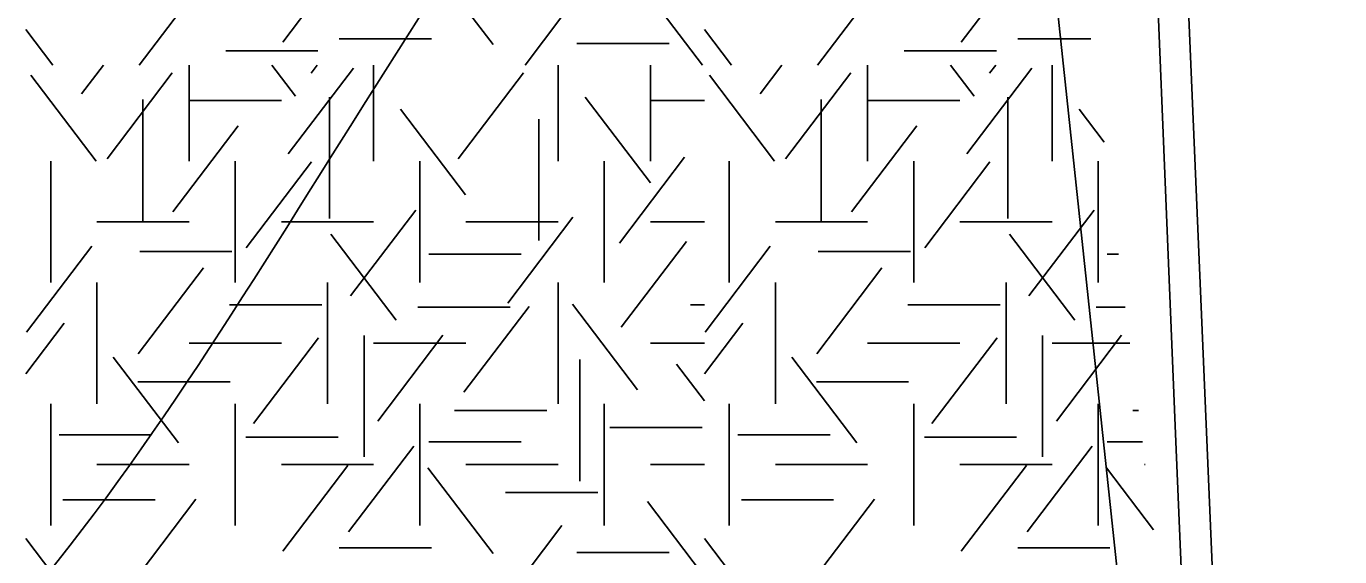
# Model space of a CAD drawing. Extents: x 419101 to 420177, y 4451541 to 4452254.
# Drawn here: x 419923.3 to 419942.42, y 4451640.63 to 4451648.36 of the extents above; entities that cross this region are included whole.
import ezdxf

# ---------------------------------------------------------------- set-up
doc = ezdxf.new("R2010")
doc.units = 0
for name, color, linetype in [('3_HALİHAZIR', 7, 'Continuous'), ('Level 27', 7, 'Continuous'), ('Level 41', 7, 'Continuous')]:
    doc.layers.add(name, color=color, linetype=linetype)

msp = doc.modelspace()

# ---------------------------------------------------------------- linework, layer by layer
at = {"layer": '3_HALİHAZIR'}
for points in [[(419939.618, 4451652.484), (419940.032, 4451642.425), (419941.466, 4451608.421)], [(419940.056, 4451652.479), (419940.619, 4451639.261), (419942.576, 4451596.664), (419943.381, 4451584.385), (419943.692, 4451584.147), (419944.11, 4451584.115), (419945.204, 4451584.194), (419947.038, 4451584.255), (419947.276, 4451584.245), (419947.623, 4451584.202), (419947.678, 4451584.158), (419948.046, 4451583.946), (419948.292, 4451583.473), (419951.111, 4451542.778)]]:
    msp.add_lwpolyline(points, dxfattribs=at)
msp.add_spline([(419846.731, 4451613.4), (419846.734, 4451613.401), (419851.514, 4451616.401), (419885.634, 4451630.941), (419888.984, 4451632.301), (419889.844, 4451632.681), (419890.744, 4451632.961), (419895.264, 4451633.531), (419919.823, 4451636.751), (419931.005, 4451651.381), (419931.911, 4451652.564)], degree=3, dxfattribs=at)
at = {"layer": 'Level 27'}
msp.add_lwpolyline([(419933.586, 4451692.981), (419939.556, 4451636.929), (419942.383, 4451569.926), (419944.571, 4451544.206), (419950.368, 4451544.849), (419950.588, 4451542.784)], dxfattribs=at)
at = {"layer": 'Level 41'}
for p, q in [((419927.031, 4451648.124), (419927.98, 4451649.373)), ((419936.91, 4451648.124), (419937.859, 4451649.373)), ((419930.094, 4451648.089), (419929.144, 4451649.338)), ((419924.94, 4451647.791), (419925.769, 4451648.882)), ((419933.143, 4451647.791), (419932.341, 4451648.847)), ((419934.819, 4451647.791), (419935.648, 4451648.882)), ((419930.56, 4451647.791), (419931.097, 4451648.497)), ((419923.687, 4451647.791), (419923.293, 4451648.309)), ((419933.566, 4451647.791), (419933.172, 4451648.309)), ((419927.854, 4451648.172), (419929.197, 4451648.172)), ((419931.316, 4451648.103), (419932.659, 4451648.103)), ((419937.733, 4451648.172), (419938.799, 4451648.172)), ((419926.202, 4451647.997), (419927.545, 4451647.997)), ((419936.081, 4451647.997), (419937.424, 4451647.997)), ((419924.103, 4451647.374), (419924.42, 4451647.791)), ((419924.474, 4451646.428), (419925.423, 4451647.678)), ((419925.669, 4451647.791), (419925.669, 4451646.393)), ((419927.218, 4451647.339), (419926.874, 4451647.791)), ((419927.111, 4451646.497), (419928.061, 4451647.747)), ((419927.444, 4451647.671), (419927.535, 4451647.791)), ((419928.355, 4451647.791), (419928.355, 4451646.393)), ((419929.588, 4451646.428), (419930.537, 4451647.678)), ((419931.041, 4451647.791), (419931.041, 4451646.393)), ((419932.384, 4451647.791), (419932.384, 4451646.393)), ((419932.384, 4451647.791), (419932.384, 4451646.393)), ((419933.982, 4451647.374), (419934.299, 4451647.791)), ((419934.353, 4451646.428), (419935.302, 4451647.678)), ((419935.548, 4451647.791), (419935.548, 4451646.393)), ((419937.097, 4451647.339), (419936.753, 4451647.791)), ((419936.99, 4451646.497), (419937.94, 4451647.747)), ((419937.323, 4451647.671), (419937.414, 4451647.791)), ((419938.234, 4451647.791), (419938.234, 4451646.393)), ((419924.314, 4451646.393), (419923.365, 4451647.643)), ((419934.193, 4451646.393), (419933.244, 4451647.643)), ((419924.994, 4451647.289), (419924.994, 4451645.522)), ((419925.669, 4451647.277), (419927.012, 4451647.277)), ((419927.711, 4451647.324), (419927.711, 4451645.557)), ((419932.385, 4451646.077), (419931.436, 4451647.326)), ((419932.384, 4451647.277), (419933.172, 4451647.277)), ((419934.873, 4451647.289), (419934.873, 4451645.522)), ((419935.548, 4451647.277), (419936.891, 4451647.277)), ((419937.59, 4451647.324), (419937.59, 4451645.557)), ((419929.695, 4451645.902), (419928.746, 4451647.151)), ((419938.99, 4451646.67), (419938.625, 4451647.151)), ((419925.434, 4451645.656), (419926.383, 4451646.906)), ((419930.759, 4451647.003), (419930.759, 4451645.236)), ((419935.313, 4451645.656), (419936.262, 4451646.906)), ((419923.655, 4451644.626), (419923.655, 4451646.393)), ((419926.341, 4451646.393), (419926.341, 4451644.626)), ((419926.5, 4451645.131), (419927.449, 4451646.381)), ((419929.027, 4451646.393), (419929.027, 4451644.626)), ((419931.713, 4451646.393), (419931.713, 4451644.626)), ((419931.713, 4451646.393), (419931.713, 4451644.626)), ((419931.933, 4451645.2), (419932.882, 4451646.45)), ((419933.534, 4451644.626), (419933.534, 4451646.393)), ((419936.22, 4451646.393), (419936.22, 4451644.626)), ((419936.379, 4451645.131), (419937.328, 4451646.381)), ((419938.906, 4451646.393), (419938.906, 4451644.626)), ((419928.017, 4451644.43), (419928.968, 4451645.679)), ((419930.308, 4451644.325), (419931.257, 4451645.575)), ((419937.896, 4451644.43), (419938.847, 4451645.679)), ((419924.326, 4451645.509), (419925.669, 4451645.509)), ((419927.012, 4451645.509), (419928.355, 4451645.509)), ((419929.698, 4451645.509), (419931.041, 4451645.509)), ((419932.384, 4451645.509), (419933.172, 4451645.509)), ((419934.205, 4451645.509), (419935.548, 4451645.509)), ((419936.891, 4451645.509), (419938.234, 4451645.509)), ((419928.683, 4451644.08), (419927.733, 4451645.329)), ((419931.959, 4451643.974), (419932.909, 4451645.223)), ((419938.562, 4451644.08), (419937.612, 4451645.329)), ((419923.303, 4451643.905), (419924.252, 4451645.154)), ((419924.95, 4451645.075), (419926.293, 4451645.075)), ((419929.158, 4451645.039), (419930.501, 4451645.039)), ((419933.182, 4451643.905), (419934.131, 4451645.154)), ((419934.829, 4451645.075), (419936.172, 4451645.075)), ((419939.037, 4451645.039), (419939.199, 4451645.039)), ((419924.928, 4451643.588), (419925.877, 4451644.838)), ((419934.807, 4451643.588), (419935.756, 4451644.838)), ((419924.326, 4451644.626), (419924.326, 4451642.859)), ((419927.684, 4451644.626), (419927.684, 4451642.859)), ((419931.041, 4451644.626), (419931.041, 4451642.859)), ((419934.205, 4451644.626), (419934.205, 4451642.859)), ((419937.563, 4451644.626), (419937.563, 4451642.859)), ((419926.256, 4451644.302), (419927.599, 4451644.302)), ((419928.998, 4451644.269), (419930.341, 4451644.269)), ((419929.668, 4451643.028), (419930.618, 4451644.278)), ((419932.198, 4451643.062), (419931.249, 4451644.311)), ((419932.968, 4451644.302), (419933.172, 4451644.302)), ((419936.135, 4451644.302), (419937.478, 4451644.302)), ((419938.877, 4451644.269), (419939.297, 4451644.269)), ((419923.293, 4451643.296), (419923.852, 4451644.032)), ((419933.172, 4451643.296), (419933.731, 4451644.032)), ((419928.216, 4451643.854), (419928.216, 4451642.086)), ((419928.416, 4451642.608), (419929.365, 4451643.857)), ((419938.095, 4451643.854), (419938.095, 4451642.086)), ((419938.295, 4451642.608), (419939.244, 4451643.857)), ((419925.669, 4451643.742), (419927.012, 4451643.742)), ((419926.605, 4451642.572), (419927.555, 4451643.822)), ((419928.355, 4451643.742), (419929.698, 4451643.742)), ((419932.384, 4451643.742), (419933.172, 4451643.742)), ((419935.548, 4451643.742), (419936.891, 4451643.742)), ((419936.484, 4451642.572), (419937.434, 4451643.822)), ((419938.234, 4451643.742), (419939.364, 4451643.742)), ((419925.513, 4451642.291), (419924.564, 4451643.541)), ((419931.359, 4451643.504), (419931.359, 4451641.736)), ((419935.392, 4451642.291), (419934.443, 4451643.541)), ((419933.172, 4451642.902), (419932.766, 4451643.436)), ((419924.923, 4451643.182), (419926.266, 4451643.182)), ((419934.802, 4451643.182), (419936.145, 4451643.182)), ((419923.655, 4451641.091), (419923.655, 4451642.859)), ((419926.341, 4451641.091), (419926.341, 4451642.859)), ((419929.027, 4451641.091), (419929.027, 4451642.859)), ((419929.532, 4451642.761), (419930.875, 4451642.761)), ((419931.713, 4451641.091), (419931.713, 4451642.859)), ((419933.534, 4451641.091), (419933.534, 4451642.859)), ((419936.22, 4451641.091), (419936.22, 4451642.859)), ((419938.906, 4451641.091), (419938.906, 4451642.859)), ((419939.411, 4451642.761), (419939.489, 4451642.761)), ((419931.795, 4451642.516), (419933.138, 4451642.516)), ((419923.778, 4451642.41), (419925.121, 4451642.41)), ((419926.495, 4451642.376), (419927.838, 4451642.376)), ((419929.158, 4451642.305), (419930.501, 4451642.305)), ((419933.657, 4451642.41), (419935, 4451642.41)), ((419936.374, 4451642.376), (419937.717, 4451642.376)), ((419939.037, 4451642.305), (419939.548, 4451642.305)), ((419927.991, 4451640.994), (419928.94, 4451642.244)), ((419937.87, 4451640.994), (419938.819, 4451642.244)), ((419924.326, 4451641.975), (419925.669, 4451641.975)), ((419927.012, 4451641.975), (419928.355, 4451641.975)), ((419927.031, 4451640.715), (419927.98, 4451641.964)), ((419930.094, 4451640.68), (419929.144, 4451641.929)), ((419929.698, 4451641.975), (419931.041, 4451641.975)), ((419932.384, 4451641.975), (419933.172, 4451641.975)), ((419934.205, 4451641.975), (419935.548, 4451641.975)), ((419936.891, 4451641.975), (419938.234, 4451641.975)), ((419936.91, 4451640.715), (419937.859, 4451641.964)), ((419939.711, 4451641.024), (419939.023, 4451641.929)), ((419939.577, 4451641.975), (419939.59, 4451641.975)), ((419930.277, 4451641.568), (419931.62, 4451641.568)), ((419923.832, 4451641.464), (419925.174, 4451641.464)), ((419924.94, 4451640.382), (419925.769, 4451641.473)), ((419933.143, 4451640.382), (419932.341, 4451641.438)), ((419933.711, 4451641.464), (419935.053, 4451641.464)), ((419934.819, 4451640.382), (419935.648, 4451641.473)), ((419930.56, 4451640.382), (419931.097, 4451641.088)), ((419923.687, 4451640.382), (419923.293, 4451640.9)), ((419933.566, 4451640.382), (419933.172, 4451640.9)), ((419927.854, 4451640.763), (419929.197, 4451640.763)), ((419931.316, 4451640.694), (419932.659, 4451640.694)), ((419937.733, 4451640.763), (419939.076, 4451640.763))]:
    msp.add_line(p, q, dxfattribs=at)

doc.saveas('drawing.dxf')
